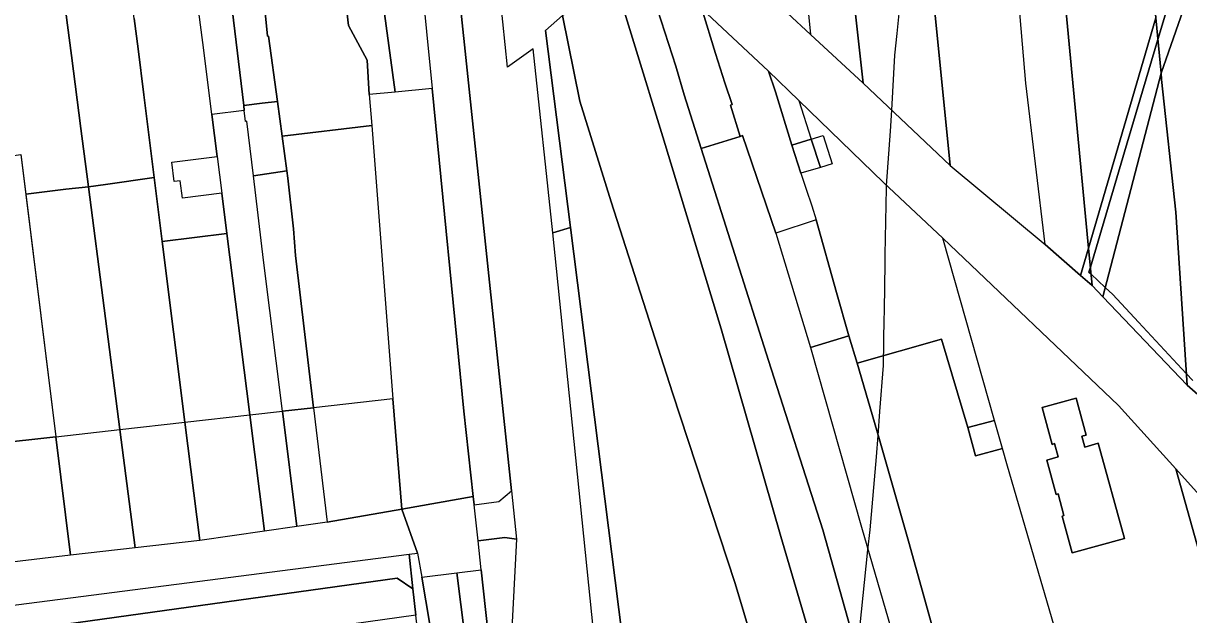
# Model space of a CAD drawing. Extents: x -521939 to -516426, y -1197857 to -1189551.
# Drawn here: x -519370.1 to -519137.7, y -1192233.3 to -1192115.4 of the extents above; entities that cross this region are included whole.
import ezdxf

# ---------------------------------------------------------------- set-up
doc = ezdxf.new("R2010")
doc.units = 0
for name, color, linetype in [('95560013', 7, 'Continuous'), ('95590013', 7, 'Continuous'), ('95610013', 7, 'Continuous'), ('95630013', 7, 'Continuous'), ('95640013', 7, 'Continuous'), ('95660013', 7, 'Continuous')]:
    doc.layers.add(name, color=color, linetype=linetype)

msp = doc.modelspace()

# ---------------------------------------------------------------- linework, layer by layer
at = {"layer": '95560013'}
for points in [[(-519191.35, -1191880.2), (-519196.06, -1191840.09), (-519187.09, -1191839.8), (-519182.7, -1191879.3), (-519179.25, -1191913.69), (-519176.07, -1191948.05), (-519173.15, -1191987.29), (-519167.48, -1192056.13), (-519165.11, -1192081.61), (-519157.63, -1192160.22), (-519159.22, -1192165.64), (-519166.26, -1192159.46), (-519170.13, -1192127.36), (-519173.98, -1192082.14), (-519181.33, -1191994.8), (-519182.47, -1191980.22), (-519183.11, -1191972.15), (-519187.89, -1191914.5), (-519188.13, -1191912.11)], [(-519144.18, -1192114.28), (-519157.63, -1192160.22), (-519165.11, -1192081.61), (-519167.48, -1192056.13), (-519173.15, -1191987.29), (-519176.07, -1191948.05), (-519179.25, -1191913.69), (-519182.7, -1191879.3), (-519187.09, -1191839.8), (-519175.58, -1191838.62), (-519172.72, -1191863.37), (-519166.74, -1191862.69), (-519166.19, -1191867.57), (-519165.19, -1191876.73), (-519164.9, -1191879.38), (-519161.31, -1191909.45), (-519160.59, -1191916.77), (-519158.47, -1191938.79), (-519158.18, -1191941.83), (-519155.53, -1191975.95), (-519153.99, -1191995.08), (-519153.05, -1192006.54), (-519146.75, -1192107.87), (-519144.75, -1192107.98)], [(-519108.18, -1192324.09), (-519114.73, -1192296.08), (-519126.69, -1192252.35), (-519140.2, -1192204.21), (-519114.65, -1192232.63), (-519093.14, -1192321.85)]]:
    msp.add_lwpolyline(points, close=True, dxfattribs=at)
for points in [[(-519170.13, -1192127.36), (-519173.98, -1192082.14), (-519181.33, -1191994.8)], [(-519194.32, -1192052.61), (-519185.23, -1192143.73)], [(-519166.26, -1192159.46), (-519170.13, -1192127.36)], [(-519185.23, -1192143.73), (-519166.26, -1192159.46)]]:
    msp.add_lwpolyline(points, dxfattribs=at)
at = {"layer": '95590013'}
for points in [[(-519221.4, -1192249.52), (-519248.6, -1192253.76), (-519256.86, -1192188.66), (-519260.98, -1192156.12), (-519265.95, -1192116.8), (-519262.54, -1192113.84), (-519259.12, -1192130.89), (-519252.86, -1192150.95), (-519240.59, -1192189.02), (-519228.14, -1192227.08)], [(-519317.52, -1192144.83), (-519318.46, -1192137.86), (-519300.61, -1192135.79), (-519296.37, -1192190.24), (-519312.21, -1192192.03), (-519315.83, -1192161.67), (-519316.23, -1192156.39), (-519317.35, -1192146.29)], [(-519221.44, -1192182.59), (-519234.87, -1192140.38), (-519227.13, -1192137.93), (-519226.64, -1192137.77), (-519220.03, -1192157.25), (-519213.12, -1192180), (-519202.94, -1192215.82), (-519188.52, -1192265.39), (-519182.47, -1192294.36), (-519176.01, -1192336.03), (-519183.95, -1192337.51), (-519186.53, -1192323.9), (-519187.98, -1192306.42), (-519195.52, -1192270.07), (-519210.62, -1192216.33)], [(-519211.12, -1192144.17), (-519212.93, -1192138.52), (-519210.55, -1192137.76), (-519208.74, -1192143.41)], [(-519382.58, -1192146.45), (-519382.8, -1192144.74), (-519377.49, -1192144.02), (-519377.71, -1192142.54), (-519370.59, -1192141.57), (-519363.6, -1192197.82), (-519376.32, -1192199.25), (-519380.41, -1192164.78)], [(-519322.2, -1192162.6), (-519324.19, -1192145.81), (-519317.52, -1192144.83), (-519317.35, -1192146.29), (-519316.23, -1192156.39), (-519315.83, -1192161.67), (-519312.21, -1192192.03), (-519318.4, -1192192.73)], [(-519124.49, -1192327.18), (-519141.44, -1192330.1), (-519150.23, -1192285.27), (-519159.77, -1192250.04), (-519162.39, -1192242.78), (-519173.79, -1192203.7), (-519174.79, -1192200.18), (-519176.39, -1192194.57), (-519186.72, -1192158.24), (-519151.64, -1192191.56), (-519140.2, -1192204.21), (-519126.69, -1192252.35), (-519114.73, -1192296.08), (-519108.18, -1192324.09), (-519115.46, -1192325.17), (-519112.96, -1192335.54), (-519122.27, -1192336.51)], [(-519158.08, -1192197.46), (-519160.08, -1192190.14), (-519166.91, -1192191.99), (-519164.9, -1192199.32), (-519164.4, -1192199.18), (-519163.69, -1192201.8), (-519165.98, -1192202.44), (-519164.1, -1192209.3), (-519163.71, -1192209.19), (-519162.53, -1192213.5), (-519162.92, -1192213.62), (-519160.92, -1192220.94), (-519150.49, -1192218.09), (-519155.68, -1192199.1), (-519158.39, -1192199.86), (-519158.97, -1192197.71)], [(-519334.91, -1192218.48), (-519337.87, -1192194.92), (-519324.93, -1192193.46), (-519322.01, -1192216.62)], [(-519324.93, -1192193.46), (-519318.4, -1192192.73), (-519315.51, -1192215.67), (-519322.01, -1192216.62)], [(-519318.4, -1192192.73), (-519312.21, -1192192.03), (-519309.5, -1192214.8), (-519315.51, -1192215.67)], [(-519360.66, -1192221.43), (-519363.6, -1192197.82), (-519350.84, -1192196.38), (-519347.79, -1192219.96)], [(-519347.79, -1192219.96), (-519350.84, -1192196.38), (-519337.87, -1192194.92), (-519334.91, -1192218.48)], [(-519373.52, -1192222.91), (-519376.32, -1192199.25), (-519363.6, -1192197.82), (-519360.66, -1192221.43)]]:
    msp.add_lwpolyline(points, close=True, dxfattribs=at)
for points in [[(-519326.02, -1192132.79), (-519332.49, -1192133.55)], [(-519332.49, -1192133.55), (-519331.43, -1192141.95)], [(-519325.53, -1192134.91), (-519325.75, -1192134.94), (-519326.02, -1192132.79)], [(-519324.19, -1192145.81), (-519325.53, -1192134.91)], [(-519331.43, -1192141.95), (-519330.51, -1192149.25)], [(-519343.99, -1192146.13), (-519353.72, -1192147.53), (-519357.09, -1192148.01)], [(-519342.39, -1192158.87), (-519343.99, -1192146.13)], [(-519318.4, -1192192.73), (-519322.2, -1192162.6), (-519324.19, -1192145.81)], [(-519357.09, -1192148.01), (-519361.64, -1192148.46), (-519369.61, -1192149.48)], [(-519369.61, -1192149.48), (-519363.6, -1192197.82)], [(-519350.84, -1192196.38), (-519357.09, -1192148.01)], [(-519357.09, -1192148.01), (-519350.84, -1192196.38)], [(-519330.51, -1192149.25), (-519329.5, -1192157.26)], [(-519211.96, -1192154.59), (-519220.03, -1192157.25)], [(-519205.47, -1192177.72), (-519207.91, -1192169.06), (-519211.96, -1192154.59)], [(-519329.5, -1192157.26), (-519342.39, -1192158.87)], [(-519342.39, -1192158.87), (-519337.87, -1192194.92)], [(-519337.87, -1192194.92), (-519342.39, -1192158.87)], [(-519329.5, -1192157.26), (-519324.93, -1192193.46)], [(-519324.93, -1192193.46), (-519329.5, -1192157.26)], [(-519220.03, -1192157.25), (-519213.12, -1192180)], [(-519213.12, -1192180), (-519205.47, -1192177.72)], [(-519205.47, -1192177.72), (-519213.12, -1192180)], [(-519203.81, -1192183.11), (-519205.47, -1192177.72)], [(-519213.12, -1192180), (-519202.94, -1192215.82)], [(-519181.69, -1192195.98), (-519186.93, -1192178.38), (-519203.81, -1192183.11)], [(-519167.69, -1192334.62), (-519177.35, -1192280.89), (-519180.37, -1192266.07), (-519189.46, -1192233.19), (-519193.57, -1192218.62), (-519199.42, -1192198.16), (-519203.81, -1192183.11)], [(-519203.81, -1192183.11), (-519199.42, -1192198.16)], [(-519296.37, -1192190.24), (-519312.21, -1192192.03)], [(-519294.58, -1192212.21), (-519296.37, -1192190.24)], [(-519337.87, -1192194.92), (-519324.93, -1192193.46)], [(-519324.93, -1192193.46), (-519318.4, -1192192.73)], [(-519312.21, -1192192.03), (-519309.5, -1192214.8)], [(-519363.6, -1192197.82), (-519350.84, -1192196.38)], [(-519350.84, -1192196.38), (-519337.87, -1192194.92)], [(-519180.17, -1192201.63), (-519181.69, -1192195.98)], [(-519199.42, -1192198.16), (-519193.57, -1192218.62)], [(-519174.79, -1192200.18), (-519180.17, -1192201.63)], [(-519159.77, -1192250.04), (-519162.39, -1192242.78), (-519173.79, -1192203.7), (-519174.79, -1192200.18)], [(-519309.5, -1192214.8), (-519294.58, -1192212.21)], [(-519202.94, -1192215.82), (-519188.52, -1192265.39), (-519182.47, -1192294.36), (-519176.01, -1192336.03)], [(-519193.57, -1192218.62), (-519189.46, -1192233.19), (-519180.37, -1192266.07), (-519177.35, -1192280.89), (-519167.69, -1192334.62)]]:
    msp.add_lwpolyline(points, dxfattribs=at)
at = {"layer": '95610013'}
for points in [[(-519194.23, -1192338.74), (-519196.39, -1192326.89), (-519197.4, -1192294.73), (-519207.7, -1192256.07), (-519219.02, -1192217.71), (-519230.9, -1192176.29), (-519242.55, -1192138.03), (-519253.56, -1192102.06), (-519251.34, -1192099.69), (-519246.52, -1192103.57), (-519239.98, -1192123.96), (-519238.27, -1192129.68), (-519234.87, -1192140.38), (-519221.44, -1192182.59), (-519210.62, -1192216.33), (-519195.52, -1192270.07), (-519187.98, -1192306.42), (-519186.53, -1192323.9), (-519183.95, -1192337.51), (-519185.2, -1192337.66)], [(-519221.4, -1192249.52), (-519228.14, -1192227.08), (-519240.59, -1192189.02), (-519252.86, -1192150.95), (-519259.12, -1192130.89), (-519262.54, -1192113.84), (-519258.05, -1192109.92), (-519253.56, -1192102.06), (-519242.55, -1192138.03), (-519230.9, -1192176.29), (-519219.02, -1192217.71), (-519207.7, -1192256.07), (-519197.4, -1192294.73), (-519196.39, -1192326.89), (-519203.38, -1192325.77), (-519214.49, -1192248.39), (-519217.77, -1192248.91)]]:
    msp.add_lwpolyline(points, close=True, dxfattribs=at)
at = {"layer": '95630013'}
msp.add_lwpolyline([(-519670.87, -1192266.69), (-519670.99, -1192265.56), (-519608.83, -1192258.36), (-519538.54, -1192250.02), (-519458.84, -1192240.98), (-519385.99, -1192233.14), (-519293.15, -1192221.23), (-519292.39, -1192228.11), (-519295.56, -1192225.98), (-519386.04, -1192238.58), (-519414.35, -1192241.81), (-519457.41, -1192246.31), (-519478.37, -1192248.37), (-519482.85, -1192248.8), (-519485.83, -1192249.1), (-519538.31, -1192254.24), (-519608.82, -1192261.75), (-519660.91, -1192268.23), (-519670.1, -1192273.68)], close=True, dxfattribs=at)
at = {"layer": '95640013'}
for points in [[(-519144.75, -1192107.98), (-519146.75, -1192107.87), (-519153.05, -1192006.54), (-519144.71, -1192006.55), (-519108.87, -1192006.62), (-519104.55, -1192006.62), (-519103.14, -1192070.79), (-519107.93, -1192110.21), (-519109.43, -1192110.15), (-519110.25, -1192110.14), (-519119.25, -1192109.59), (-519127.81, -1192109.02), (-519135.69, -1192108.53), (-519137.32, -1192108.5), (-519143.17, -1192125.35), (-519144.18, -1192114.28)], [(-519224.91, -1192085.38), (-519225.84, -1192076.41), (-519227.57, -1192060.28), (-519227.83, -1192057.82), (-519228.55, -1192052.31), (-519230.08, -1192038.06), (-519230.94, -1192030.13), (-519222.38, -1192029.22), (-519220.08, -1192051.35), (-519218.87, -1192063.09), (-519216.34, -1192085.34), (-519215.72, -1192090.79), (-519213.07, -1192117.6), (-519222.29, -1192109.06), (-519224.31, -1192091.54)], [(-519309.12, -1192097.73), (-519300.25, -1192097.26), (-519295.93, -1192129.09), (-519301.09, -1192129.57), (-519301.51, -1192122.77), (-519305.27, -1192115.84), (-519305.9, -1192110.04), (-519308.37, -1192100.87)], [(-519300.25, -1192097.26), (-519292.49, -1192096.51), (-519290.81, -1192105.58), (-519288.56, -1192128.42), (-519295.93, -1192129.09)], [(-519319.4, -1192130.96), (-519321.2, -1192117.95), (-519321.38, -1192117.97), (-519322.01, -1192111.91), (-519323.43, -1192102.59), (-519308.37, -1192100.87), (-519305.9, -1192110.04), (-519305.27, -1192115.84), (-519301.51, -1192122.77), (-519301.09, -1192129.57), (-519300.61, -1192135.79), (-519318.46, -1192137.86)], [(-519335.06, -1192113.18), (-519336.46, -1192104.08), (-519329.73, -1192103.31), (-519328.43, -1192112.58), (-519326.14, -1192131.79), (-519326.02, -1192132.79), (-519332.49, -1192133.55), (-519332.63, -1192132.45), (-519334.3, -1192119.23)], [(-519326.14, -1192131.79), (-519328.43, -1192112.58), (-519329.73, -1192103.31), (-519323.43, -1192102.59), (-519322.01, -1192111.91), (-519321.38, -1192117.97), (-519321.2, -1192117.95), (-519319.4, -1192130.96), (-519322.45, -1192131.34)], [(-519239.98, -1192123.96), (-519246.52, -1192103.57), (-519234.78, -1192112.54), (-519232.01, -1192121.44), (-519230.19, -1192127.28), (-519228.73, -1192131.6), (-519229.06, -1192131.7), (-519227.13, -1192137.93), (-519234.87, -1192140.38), (-519238.27, -1192129.68)], [(-519143.17, -1192125.35), (-519137.32, -1192108.5), (-519135.69, -1192108.53), (-519131.74, -1192152.36), (-519129.99, -1192173.19), (-519126.58, -1192197.51), (-519137.98, -1192187.52), (-519140.24, -1192153.07), (-519143.06, -1192126.59)], [(-519220.03, -1192157.25), (-519226.64, -1192137.77), (-519227.13, -1192137.93), (-519229.06, -1192131.7), (-519228.73, -1192131.6), (-519230.19, -1192127.28), (-519232.01, -1192121.44), (-519234.78, -1192112.54), (-519221.44, -1192124.92), (-519220.1, -1192129.04), (-519216.79, -1192139.7), (-519215.04, -1192145.29), (-519213.98, -1192148.45), (-519212.85, -1192151.81), (-519211.96, -1192154.59)], [(-519143.17, -1192125.35), (-519154.78, -1192169.89), (-519156.92, -1192167.65), (-519157.63, -1192160.22), (-519144.18, -1192114.28)], [(-519212.93, -1192138.52), (-519216.79, -1192139.7), (-519220.1, -1192129.04), (-519221.44, -1192124.92), (-519215.42, -1192130.75)], [(-519143.17, -1192125.35), (-519143.06, -1192126.59), (-519140.24, -1192153.07), (-519137.98, -1192187.52), (-519154.78, -1192169.89)], [(-519324.19, -1192145.81), (-519325.53, -1192134.91), (-519325.75, -1192134.94), (-519326.02, -1192132.79), (-519326.14, -1192131.79), (-519322.45, -1192131.34), (-519319.4, -1192130.96), (-519318.46, -1192137.86), (-519317.52, -1192144.83)], [(-519216.79, -1192139.7), (-519212.93, -1192138.52), (-519211.12, -1192144.17), (-519215.04, -1192145.29)], [(-519330.51, -1192149.25), (-519338.36, -1192150.23), (-519338.79, -1192146.77), (-519339.98, -1192146.92), (-519340.46, -1192143.07), (-519331.43, -1192141.95)], [(-519263.74, -1192164.26), (-519264.49, -1192157.17), (-519260.98, -1192156.12), (-519256.86, -1192188.66), (-519248.6, -1192253.76), (-519237.4, -1192333.12), (-519242.61, -1192333.86), (-519251.47, -1192275.39), (-519251.5, -1192265.15), (-519253.85, -1192244.78), (-519256.4, -1192236.48)], [(-519159.22, -1192165.64), (-519157.63, -1192160.22), (-519156.92, -1192167.65)], [(-519163.71, -1192209.19), (-519164.1, -1192209.3), (-519165.98, -1192202.44), (-519163.69, -1192201.8), (-519164.4, -1192199.18), (-519164.9, -1192199.32), (-519166.91, -1192191.99), (-519160.08, -1192190.14), (-519158.08, -1192197.46), (-519158.97, -1192197.71), (-519158.39, -1192199.86), (-519155.68, -1192199.1), (-519150.49, -1192218.09), (-519160.92, -1192220.94), (-519162.92, -1192213.62), (-519162.53, -1192213.5)], [(-519279.4, -1192218.58), (-519280.19, -1192211.36), (-519275.26, -1192210.71), (-519272.72, -1192208.59), (-519271.7, -1192218.25), (-519274.03, -1192217.89)], [(-519272.76, -1192238.61), (-519268.16, -1192276.7), (-519272.98, -1192277.23), (-519278.77, -1192224.32), (-519279.4, -1192218.58), (-519274.03, -1192217.89), (-519271.7, -1192218.25)], [(-519284.84, -1192282.04), (-519287.31, -1192266.22), (-519290, -1192248.98), (-519291.8, -1192233.4), (-519292.39, -1192228.11), (-519293.15, -1192221.23), (-519291.45, -1192221.01), (-519290.63, -1192225.81), (-519286.76, -1192248.6), (-519281.45, -1192284.26), (-519281.07, -1192288.24), (-519283.96, -1192288.62), (-519284.43, -1192284.69)], [(-519233.52, -1192541.1), (-519249.17, -1192497.21), (-519266.9, -1192356.98), (-519274.55, -1192357.98), (-519281.07, -1192288.24), (-519275.69, -1192287.54), (-519283.6, -1192224.93), (-519278.77, -1192224.32), (-519272.98, -1192277.23), (-519271.55, -1192290.31), (-519258.95, -1192369.88), (-519252.35, -1192411.52), (-519244.42, -1192455.6), (-519241.55, -1192470.11), (-519235.19, -1192519.39), (-519233.01, -1192541.03)], [(-519291.8, -1192233.4), (-519385.05, -1192246.39), (-519413.5, -1192249.64), (-519456.62, -1192254.15), (-519477.47, -1192256.17), (-519478.37, -1192248.37), (-519457.41, -1192246.31), (-519414.35, -1192241.81), (-519386.04, -1192238.58), (-519295.56, -1192225.98), (-519292.39, -1192228.11)], [(-519275.69, -1192287.54), (-519281.07, -1192288.24), (-519281.45, -1192284.26), (-519286.76, -1192248.6), (-519290.63, -1192225.81), (-519283.6, -1192224.93)]]:
    msp.add_lwpolyline(points, close=True, dxfattribs=at)
for points in [[(-519185.23, -1192143.73), (-519194.32, -1192052.61)], [(-519262.54, -1192113.84), (-519265.95, -1192116.8), (-519260.98, -1192156.12), (-519264.49, -1192157.17), (-519268.4, -1192120.48), (-519273.53, -1192124.17), (-519279.1, -1192069.86)], [(-519273.53, -1192124.17), (-519279.1, -1192069.86)], [(-519215.72, -1192090.79), (-519213.07, -1192117.6)], [(-519205.88, -1192097.38), (-519202.6, -1192127.31)], [(-519202.6, -1192127.31), (-519205.88, -1192097.38)], [(-519290.81, -1192105.58), (-519288.56, -1192128.42)], [(-519283.62, -1192105.11), (-519272.72, -1192208.59)], [(-519272.72, -1192208.59), (-519283.62, -1192105.11)], [(-519362.27, -1192107.79), (-519361.26, -1192115.76), (-519360.48, -1192121.81), (-519358.6, -1192136.37), (-519357.09, -1192148.01)], [(-519361.26, -1192115.76), (-519362.27, -1192107.79)], [(-519343.99, -1192146.13), (-519346.06, -1192129.64), (-519347.21, -1192120.48), (-519347.97, -1192114.43), (-519349.1, -1192105.9)], [(-519222.29, -1192109.06), (-519213.07, -1192117.6), (-519202.6, -1192127.31), (-519185.23, -1192143.73), (-519166.26, -1192159.46), (-519159.22, -1192165.64), (-519156.92, -1192167.65), (-519154.78, -1192169.89), (-519137.98, -1192187.52), (-519126.58, -1192197.51)], [(-519114.65, -1192232.63), (-519140.2, -1192204.21), (-519151.64, -1192191.56), (-519186.72, -1192158.24), (-519198.53, -1192147.1), (-519215.42, -1192130.75), (-519221.44, -1192124.92), (-519234.78, -1192112.54)], [(-519347.97, -1192114.43), (-519347.21, -1192120.48), (-519346.06, -1192129.64)], [(-519332.49, -1192133.55), (-519332.63, -1192132.45), (-519334.3, -1192119.23), (-519335.06, -1192113.18)], [(-519358.6, -1192136.37), (-519360.48, -1192121.81), (-519361.26, -1192115.76)], [(-519213.07, -1192117.6), (-519202.6, -1192127.31)], [(-519268.4, -1192120.48), (-519273.53, -1192124.17)], [(-519264.49, -1192157.17), (-519268.4, -1192120.48)], [(-519288.56, -1192128.42), (-519295.93, -1192129.09)], [(-519282.24, -1192192.68), (-519288.56, -1192128.42)], [(-519288.56, -1192128.42), (-519282.24, -1192192.68)], [(-519202.6, -1192127.31), (-519185.23, -1192143.73)], [(-519346.06, -1192129.64), (-519343.99, -1192146.13)], [(-519295.93, -1192129.09), (-519301.09, -1192129.57)], [(-519301.09, -1192129.57), (-519300.61, -1192135.79)], [(-519198.53, -1192147.1), (-519215.42, -1192130.75)], [(-519215.42, -1192130.75), (-519212.93, -1192138.52)], [(-519331.43, -1192141.95), (-519332.49, -1192133.55)], [(-519300.61, -1192135.79), (-519296.37, -1192190.24)], [(-519357.09, -1192148.01), (-519358.6, -1192136.37)], [(-519212.93, -1192138.52), (-519210.55, -1192137.76)], [(-519210.55, -1192137.76), (-519208.74, -1192143.41), (-519211.12, -1192144.17)], [(-519370.59, -1192141.57), (-519369.61, -1192149.48)], [(-519340.46, -1192143.07), (-519331.43, -1192141.95)], [(-519339.98, -1192146.92), (-519340.46, -1192143.07)], [(-519211.12, -1192144.17), (-519215.04, -1192145.29)], [(-519215.04, -1192145.29), (-519213.98, -1192148.45)], [(-519357.09, -1192148.01), (-519353.72, -1192147.53)], [(-519353.72, -1192147.53), (-519343.99, -1192146.13)], [(-519343.99, -1192146.13), (-519342.39, -1192158.87)], [(-519338.36, -1192150.23), (-519338.79, -1192146.77), (-519339.98, -1192146.92)], [(-519186.72, -1192158.24), (-519198.53, -1192147.1)], [(-519369.61, -1192149.48), (-519361.64, -1192148.46)], [(-519361.64, -1192148.46), (-519357.09, -1192148.01)], [(-519330.51, -1192149.25), (-519338.36, -1192150.23)], [(-519329.5, -1192157.26), (-519330.51, -1192149.25)], [(-519213.98, -1192148.45), (-519212.85, -1192151.81), (-519211.96, -1192154.59)], [(-519211.96, -1192154.59), (-519207.91, -1192169.06), (-519205.47, -1192177.72)], [(-519342.39, -1192158.87), (-519329.5, -1192157.26)], [(-519263.74, -1192164.26), (-519264.49, -1192157.17)], [(-519176.39, -1192194.57), (-519186.72, -1192158.24)], [(-519253.85, -1192244.78), (-519256.4, -1192236.48), (-519263.74, -1192164.26)], [(-519205.47, -1192177.72), (-519203.81, -1192183.11)], [(-519203.81, -1192183.11), (-519186.93, -1192178.38), (-519181.69, -1192195.98)], [(-519296.37, -1192190.24), (-519294.58, -1192212.21)], [(-519280.37, -1192209.71), (-519282.24, -1192192.68)], [(-519282.24, -1192192.68), (-519280.37, -1192209.71)], [(-519181.69, -1192195.98), (-519176.39, -1192194.57)], [(-519176.39, -1192194.57), (-519181.69, -1192195.98)], [(-519181.69, -1192195.98), (-519180.17, -1192201.63)], [(-519174.79, -1192200.18), (-519176.39, -1192194.57)], [(-519180.17, -1192201.63), (-519174.79, -1192200.18)], [(-519294.58, -1192212.21), (-519280.37, -1192209.71)], [(-519280.37, -1192209.71), (-519294.58, -1192212.21)], [(-519280.19, -1192211.36), (-519280.37, -1192209.71)], [(-519280.37, -1192209.71), (-519280.19, -1192211.36)], [(-519275.26, -1192210.71), (-519272.72, -1192208.59)], [(-519272.72, -1192208.59), (-519271.7, -1192218.25)], [(-519294.58, -1192212.21), (-519309.5, -1192214.8)], [(-519291.45, -1192221.01), (-519294.58, -1192212.21)], [(-519294.58, -1192212.21), (-519291.45, -1192221.01)], [(-519280.19, -1192211.36), (-519275.26, -1192210.71)], [(-519279.4, -1192218.58), (-519280.19, -1192211.36)], [(-519309.5, -1192214.8), (-519315.51, -1192215.67)], [(-519322.01, -1192216.62), (-519334.91, -1192218.48)], [(-519315.51, -1192215.67), (-519322.01, -1192216.62)], [(-519334.91, -1192218.48), (-519347.79, -1192219.96)], [(-519278.77, -1192224.32), (-519279.4, -1192218.58)], [(-519271.7, -1192218.25), (-519272.76, -1192238.61)], [(-519385.99, -1192233.14), (-519293.15, -1192221.23)], [(-519360.66, -1192221.43), (-519373.52, -1192222.91)], [(-519347.79, -1192219.96), (-519360.66, -1192221.43)], [(-519293.15, -1192221.23), (-519291.45, -1192221.01)], [(-519291.45, -1192221.01), (-519290.63, -1192225.81)], [(-519283.6, -1192224.93), (-519278.77, -1192224.32)], [(-519290.63, -1192225.81), (-519283.6, -1192224.93)]]:
    msp.add_lwpolyline(points, dxfattribs=at)
at = {"layer": '95660013'}
for points in [[(-519136.85, -1192186.59), (-519138.13, -1192185.21), (-519147.65, -1192174.99), (-519152.81, -1192169.45), (-519154.3, -1192168.05), (-519157.14, -1192165.39), (-519157.56, -1192164.99), (-519157.27, -1192164.01), (-519150.44, -1192141), (-519143.79, -1192118.6), (-519140.31, -1192106.89)], [(-519140.31, -1192106.89), (-519143.79, -1192118.6), (-519150.44, -1192141), (-519157.27, -1192164.01), (-519157.56, -1192164.99), (-519157.14, -1192165.39), (-519154.3, -1192168.05), (-519152.81, -1192169.45), (-519147.65, -1192174.99), (-519138.13, -1192185.21), (-519136.85, -1192186.59)], [(-519203.22, -1192235.95), (-519201.63, -1192220.33), (-519201.22, -1192216.35), (-519199.93, -1192201.79), (-519199.6, -1192197.54), (-519199.24, -1192192.79), (-519198.53, -1192183.6), (-519198.38, -1192174.08), (-519198.36, -1192173.2), (-519198.35, -1192172.54), (-519198.2, -1192163.27), (-519198.17, -1192161.53), (-519197.94, -1192148.27), (-519197.9, -1192147.7), (-519197.12, -1192136.88), (-519196.89, -1192132.7), (-519196.3, -1192121.74), (-519195.83, -1192117.44), (-519195.24, -1192112.12)], [(-519203.22, -1192235.95), (-519201.63, -1192220.33), (-519201.22, -1192216.35), (-519199.93, -1192201.79), (-519199.6, -1192197.54), (-519199.24, -1192192.79), (-519198.53, -1192183.6), (-519198.38, -1192174.08), (-519198.36, -1192173.2), (-519198.35, -1192172.54), (-519198.2, -1192163.27), (-519198.17, -1192161.53), (-519197.94, -1192148.27), (-519197.9, -1192147.7), (-519197.12, -1192136.88), (-519196.89, -1192132.7), (-519196.3, -1192121.74), (-519195.83, -1192117.44), (-519195.24, -1192112.12)]]:
    msp.add_lwpolyline(points, dxfattribs=at)

doc.saveas('drawing.dxf')
